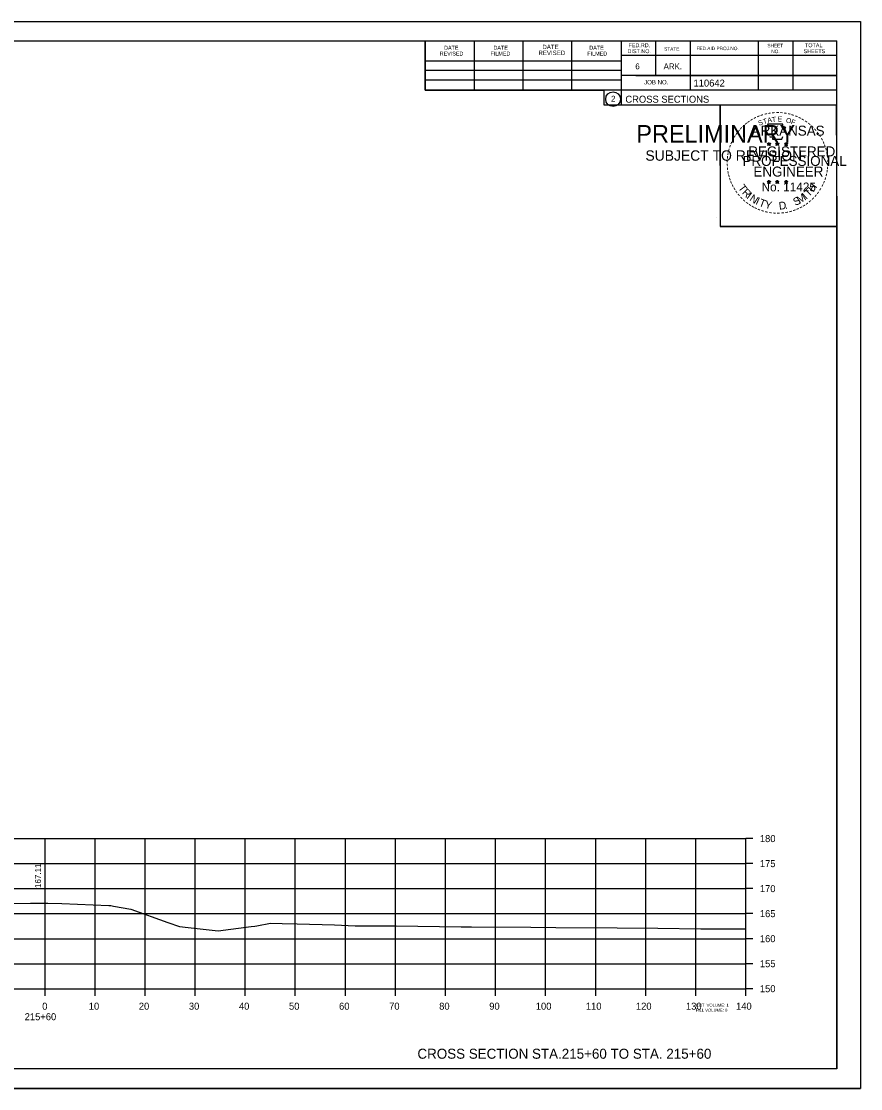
# Model space of a CAD drawing. Extents: x 1368503 to 1373085, y 379840 to 381833.
# Drawn here: x 1368668.3 to 1368836, y 381619.4 to 381832.7 of the extents above; entities that cross this region are included whole.
import ezdxf

# ---------------------------------------------------------------- set-up
doc = ezdxf.new("R2010")
doc.units = 0
for name, color, linetype in [('S_BRIDGE', 7, 'Continuous'), ('S_EDGE_PAVEMENT', 7, 'Continuous'), ('S_LANDSCAPING', 7, 'Continuous'), ('S_MISC_BOUNDARY', 7, 'Continuous'), ('S_MISC_BOUNDARY_ANNOT', 7, 'Continuous'), ('S_PHOTO_CENTERS', 7, 'Continuous'), ('S_PHOTO_NOTES', 7, 'Continuous'), ('S_TRAILS', 7, 'Continuous'), ('S_TRAILS_ANNOT', 7, 'Continuous'), ('S_TREE', 7, 'Continuous')]:
    doc.layers.add(name, color=color, linetype=linetype)

msp = doc.modelspace()

# ---------------------------------------------------------------- linework, layer by layer
at = {"layer": 'S_BRIDGE'}
for p, q in [((1368515.06, 381828.85), (1368831.24, 381828.85)), ((1368748.98, 381818.97), (1368748.98, 381828.85)), ((1368758.84, 381818.97), (1368758.84, 381828.65)), ((1368768.6, 381818.97), (1368768.6, 381828.65)), ((1368778.28, 381818.97), (1368778.28, 381828.65)), ((1368788.14, 381828.85), (1368788.14, 381816.05)), ((1368794.98, 381828.85), (1368794.98, 381821.91)), ((1368801.92, 381828.85), (1368801.92, 381818.97)), ((1368815.5, 381828.85), (1368815.5, 381818.97)), ((1368822.44, 381828.85), (1368822.44, 381818.97)), ((1368831.24, 381623.39), (1368831.24, 381828.85)), ((1368831.24, 381825.91), (1368788.14, 381825.91)), ((1368831.24, 381825.93), (1368831.24, 381825.93)), ((1368748.98, 381824.83), (1368788.14, 381824.83)), ((1368748.98, 381822.97), (1368788.14, 381822.97)), ((1368748.98, 381818.97), (1368748.98, 381821.03)), ((1368748.98, 381821.03), (1368788.14, 381821.03)), ((1368831.24, 381821.91), (1368788.14, 381821.91)), ((1368791.1, 381821.91), (1368831.24, 381821.91)), ((1368831.24, 381818.97), (1368748.98, 381818.97)), ((1368788.14, 381816.05), (1368831.24, 381816.05)), ((1368831.24, 381623.39), (1368515.06, 381623.39))]:
    msp.add_line(p, q, dxfattribs=at)
msp.add_circle((1368786.53, 381817.19), 1.47, dxfattribs=at)
at = {"layer": 'S_EDGE_PAVEMENT'}
for p, q in [((1368813.06, 381639.39), (1368813.06, 381669.39)), ((1368814.46, 381669.39), (1368813.06, 381669.39)), ((1368814.46, 381664.39), (1368813.06, 381664.39)), ((1368814.46, 381659.39), (1368813.06, 381659.39)), ((1368814.46, 381654.39), (1368813.06, 381654.39)), ((1368814.46, 381649.39), (1368813.06, 381649.39)), ((1368814.46, 381644.39), (1368813.06, 381644.39)), ((1368533.06, 381639.39), (1368813.06, 381639.39)), ((1368673.06, 381637.99), (1368673.06, 381639.39)), ((1368683.06, 381637.99), (1368683.06, 381639.39)), ((1368693.06, 381637.99), (1368693.06, 381639.39)), ((1368703.06, 381637.99), (1368703.06, 381639.39)), ((1368713.06, 381637.99), (1368713.06, 381639.39)), ((1368723.06, 381637.99), (1368723.06, 381639.39)), ((1368733.06, 381637.99), (1368733.06, 381639.39)), ((1368743.06, 381637.99), (1368743.06, 381639.39)), ((1368753.06, 381637.99), (1368753.06, 381639.39)), ((1368763.06, 381637.99), (1368763.06, 381639.39)), ((1368773.06, 381637.99), (1368773.06, 381639.39)), ((1368783.06, 381637.99), (1368783.06, 381639.39)), ((1368793.06, 381637.99), (1368793.06, 381639.39)), ((1368803.06, 381637.99), (1368803.06, 381639.39)), ((1368813.06, 381637.99), (1368813.06, 381639.39)), ((1368814.46, 381639.39), (1368813.06, 381639.39))]:
    msp.add_line(p, q, dxfattribs=at)
at = {"layer": 'S_LANDSCAPING'}
for p, q in [((1368817.32, 381808.31), (1368817.67, 381808.2)), ((1368817.32, 381808.31), (1368817.58, 381808.26)), ((1368817.32, 381808.31), (1368817.56, 381808.19)), ((1368817.46, 381807.9), (1368817.67, 381808.2)), ((1368817.67, 381808.56), (1368817.63, 381808.31)), ((1368817.67, 381808.2), (1368817.67, 381808.56)), ((1368817.67, 381808.56), (1368817.72, 381808.31)), ((1368818.02, 381808.31), (1368817.67, 381808.2)), ((1368817.89, 381807.9), (1368817.67, 381808.2)), ((1368818.02, 381808.31), (1368817.73, 381808.26)), ((1368817.89, 381807.9), (1368817.75, 381808.19)), ((1368818.02, 381808.31), (1368817.82, 381808.21)), ((1368818.99, 381808.31), (1368819.34, 381808.2)), ((1368818.99, 381808.31), (1368819.25, 381808.26)), ((1368818.99, 381808.31), (1368819.23, 381808.19)), ((1368819.13, 381807.9), (1368819.34, 381808.2)), ((1368819.34, 381808.56), (1368819.3, 381808.31)), ((1368819.34, 381808.2), (1368819.34, 381808.56)), ((1368819.34, 381808.56), (1368819.39, 381808.31)), ((1368819.69, 381808.31), (1368819.34, 381808.2)), ((1368819.56, 381807.9), (1368819.34, 381808.2)), ((1368819.69, 381808.31), (1368819.4, 381808.26)), ((1368819.56, 381807.9), (1368819.42, 381808.19)), ((1368819.69, 381808.31), (1368819.49, 381808.21)), ((1368820.76, 381808.3), (1368821.11, 381808.19)), ((1368820.76, 381808.3), (1368821.01, 381808.25)), ((1368820.76, 381808.3), (1368820.99, 381808.18)), ((1368820.89, 381807.89), (1368821.11, 381808.19)), ((1368821.11, 381808.55), (1368821.07, 381808.3)), ((1368821.11, 381808.19), (1368821.11, 381808.55)), ((1368821.11, 381808.55), (1368821.16, 381808.3)), ((1368821.45, 381808.3), (1368821.11, 381808.19)), ((1368821.32, 381807.89), (1368821.11, 381808.19)), ((1368821.45, 381808.3), (1368821.17, 381808.25)), ((1368821.32, 381807.89), (1368821.18, 381808.18)), ((1368821.45, 381808.3), (1368821.25, 381808.2)), ((1368817.46, 381807.9), (1368817.58, 381808.15)), ((1368817.46, 381807.9), (1368817.67, 381808.12)), ((1368817.89, 381807.9), (1368817.67, 381808.12)), ((1368819.13, 381807.9), (1368819.25, 381808.15)), ((1368819.13, 381807.9), (1368819.34, 381808.12)), ((1368819.56, 381807.9), (1368819.34, 381808.12)), ((1368820.89, 381807.89), (1368821.02, 381808.13)), ((1368820.89, 381807.89), (1368821.1, 381808.11)), ((1368821.32, 381807.89), (1368821.1, 381808.1)), ((1368817.32, 381800.74), (1368817.67, 381800.63)), ((1368817.32, 381800.74), (1368817.57, 381800.69)), ((1368817.32, 381800.74), (1368817.56, 381800.61)), ((1368817.45, 381800.33), (1368817.67, 381800.63)), ((1368817.45, 381800.33), (1368817.58, 381800.57)), ((1368817.45, 381800.33), (1368817.67, 381800.55)), ((1368817.67, 381800.99), (1368817.63, 381800.74)), ((1368817.67, 381800.63), (1368817.67, 381800.99)), ((1368817.67, 381800.99), (1368817.72, 381800.74)), ((1368818.02, 381800.74), (1368817.67, 381800.63)), ((1368817.88, 381800.33), (1368817.67, 381800.63)), ((1368817.88, 381800.33), (1368817.67, 381800.54)), ((1368818.02, 381800.74), (1368817.73, 381800.69)), ((1368817.88, 381800.33), (1368817.74, 381800.62)), ((1368818.02, 381800.74), (1368817.81, 381800.63)), ((1368818.99, 381800.74), (1368819.34, 381800.63)), ((1368818.99, 381800.74), (1368819.24, 381800.69)), ((1368818.99, 381800.74), (1368819.23, 381800.61)), ((1368819.12, 381800.33), (1368819.34, 381800.63)), ((1368819.12, 381800.33), (1368819.25, 381800.57)), ((1368819.12, 381800.33), (1368819.34, 381800.55)), ((1368819.34, 381800.99), (1368819.3, 381800.74)), ((1368819.34, 381800.63), (1368819.34, 381800.99)), ((1368819.34, 381800.99), (1368819.39, 381800.74)), ((1368819.68, 381800.74), (1368819.34, 381800.63)), ((1368819.55, 381800.33), (1368819.34, 381800.63)), ((1368819.55, 381800.33), (1368819.34, 381800.54)), ((1368819.68, 381800.74), (1368819.4, 381800.69)), ((1368819.55, 381800.33), (1368819.41, 381800.62)), ((1368819.68, 381800.74), (1368819.48, 381800.63)), ((1368820.76, 381800.73), (1368821.1, 381800.62)), ((1368820.76, 381800.73), (1368821.01, 381800.68)), ((1368820.76, 381800.73), (1368820.99, 381800.6)), ((1368820.89, 381800.32), (1368821.1, 381800.62)), ((1368820.89, 381800.32), (1368821.01, 381800.56)), ((1368820.89, 381800.32), (1368821.1, 381800.54)), ((1368821.1, 381800.98), (1368821.06, 381800.73)), ((1368821.1, 381800.62), (1368821.1, 381800.98)), ((1368821.1, 381800.98), (1368821.15, 381800.73)), ((1368821.45, 381800.73), (1368821.1, 381800.62)), ((1368821.32, 381800.32), (1368821.1, 381800.62)), ((1368821.32, 381800.32), (1368821.1, 381800.53)), ((1368821.45, 381800.73), (1368821.17, 381800.68)), ((1368821.32, 381800.32), (1368821.18, 381800.61)), ((1368821.45, 381800.73), (1368821.25, 381800.62))]:
    msp.add_line(p, q, dxfattribs=at)
for points in [[(1368817.36, 381812.19), (1368817.63, 381811.36)], [(1368820.88, 381811.27), (1368821.02, 381811.55), (1368820.33, 381811.53), (1368820.48, 381812.19), (1368817.36, 381812.19)], [(1368817.67, 381808.56), (1368817.89, 381807.9), (1368817.32, 381808.31), (1368818.02, 381808.31), (1368817.46, 381807.9), (1368817.67, 381808.56)], [(1368817.86, 381809.76), (1368817.86, 381809.68), (1368818.42, 381809.66), (1368818.37, 381809.19), (1368820.24, 381809.19), (1368820.44, 381809.72)], [(1368819.34, 381808.56), (1368819.56, 381807.9), (1368818.99, 381808.31), (1368819.69, 381808.31), (1368819.13, 381807.9), (1368819.34, 381808.56)], [(1368821.11, 381808.55), (1368821.32, 381807.89), (1368820.76, 381808.3), (1368821.45, 381808.3), (1368820.89, 381807.89), (1368821.11, 381808.55)], [(1368817.67, 381800.99), (1368817.88, 381800.33), (1368817.32, 381800.74), (1368818.02, 381800.74), (1368817.45, 381800.33), (1368817.67, 381800.99)], [(1368819.34, 381800.99), (1368819.55, 381800.33), (1368818.99, 381800.74), (1368819.68, 381800.74), (1368819.12, 381800.33), (1368819.34, 381800.99)], [(1368821.1, 381800.98), (1368821.32, 381800.32), (1368820.76, 381800.73), (1368821.45, 381800.73), (1368820.89, 381800.32), (1368821.1, 381800.98)]]:
    msp.add_lwpolyline(points, dxfattribs=at)
for centre, radius in [((1368817.67, 381808.2), 0.172), ((1368817.67, 381808.2), 0.145), ((1368817.67, 381808.2), 0.116), ((1368817.67, 381808.2), 0.0991), ((1368817.67, 381808.2), 0.0747), ((1368817.67, 381808.2), 0.0495), ((1368817.67, 381808.2), 0.0296), ((1368819.34, 381808.2), 0.172), ((1368819.34, 381808.2), 0.145), ((1368819.34, 381808.2), 0.116), ((1368819.34, 381808.2), 0.0991), ((1368819.34, 381808.2), 0.0747), ((1368819.34, 381808.2), 0.0495), ((1368819.34, 381808.2), 0.0296), ((1368821.11, 381808.19), 0.172), ((1368821.11, 381808.19), 0.145), ((1368821.11, 381808.19), 0.116), ((1368821.11, 381808.19), 0.0991), ((1368821.11, 381808.19), 0.0747), ((1368821.11, 381808.19), 0.0495), ((1368821.11, 381808.19), 0.0296), ((1368817.67, 381800.62), 0.172), ((1368817.67, 381800.62), 0.145), ((1368817.67, 381800.62), 0.116), ((1368817.67, 381800.62), 0.0991), ((1368817.67, 381800.62), 0.0747), ((1368817.67, 381800.62), 0.0495), ((1368817.67, 381800.62), 0.0296), ((1368819.34, 381800.62), 0.172), ((1368819.34, 381800.62), 0.145), ((1368819.34, 381800.62), 0.116), ((1368819.34, 381800.62), 0.0991), ((1368819.34, 381800.62), 0.0747), ((1368819.34, 381800.62), 0.0495), ((1368819.34, 381800.62), 0.0296), ((1368821.1, 381800.61), 0.172), ((1368821.1, 381800.61), 0.145), ((1368821.1, 381800.61), 0.116), ((1368821.1, 381800.61), 0.0991), ((1368821.1, 381800.61), 0.0747), ((1368821.1, 381800.61), 0.0495), ((1368821.1, 381800.61), 0.0296)]:
    msp.add_circle(centre, radius, dxfattribs=at)
at = {"layer": 'S_MISC_BOUNDARY'}
msp.add_lwpolyline([(1368662.4, 381656.45), (1368670.18, 381656.48), (1368673.64, 381656.51), (1368676.4, 381656.39), (1368682.67, 381656.13), (1368685.81, 381656.04), (1368686.2, 381656.03), (1368686.75, 381655.92), (1368690.19, 381655.27), (1368697.57, 381652.64), (1368699.91, 381651.8), (1368701.66, 381651.61), (1368707.67, 381650.98), (1368714.22, 381651.8), (1368714.99, 381651.89), (1368715.37, 381651.96), (1368718.11, 381652.46), (1368720.43, 381652.42), (1368723.45, 381652.37), (1368730.88, 381652.13), (1368735.03, 381651.98), (1368741.77, 381651.98), (1368742.45, 381651.98), (1368743.24, 381651.97), (1368756.19, 381651.77), (1368758.25, 381651.77), (1368770.13, 381651.66), (1368775.1, 381651.62), (1368787.38, 381651.57), (1368795.48, 381651.49), (1368804.05, 381651.38), (1368813.06, 381651.34)], dxfattribs=at)
at = {"layer": 'S_PHOTO_CENTERS'}
for p, q in [((1368533.06, 381669.39), (1368813.06, 381669.39)), ((1368673.06, 381639.39), (1368673.06, 381669.39)), ((1368683.06, 381639.39), (1368683.06, 381669.39)), ((1368693.06, 381639.39), (1368693.06, 381669.39)), ((1368703.06, 381639.39), (1368703.06, 381669.39)), ((1368713.06, 381639.39), (1368713.06, 381669.39)), ((1368723.06, 381639.39), (1368723.06, 381669.39)), ((1368733.06, 381639.39), (1368733.06, 381669.39)), ((1368743.06, 381639.39), (1368743.06, 381669.39)), ((1368753.06, 381639.39), (1368753.06, 381669.39)), ((1368763.06, 381639.39), (1368763.06, 381669.39)), ((1368773.06, 381639.39), (1368773.06, 381669.39)), ((1368783.06, 381639.39), (1368783.06, 381669.39)), ((1368793.06, 381639.39), (1368793.06, 381669.39)), ((1368803.06, 381639.39), (1368803.06, 381669.39)), ((1368813.06, 381639.39), (1368813.06, 381669.39)), ((1368533.06, 381664.39), (1368813.06, 381664.39)), ((1368533.06, 381659.39), (1368813.06, 381659.39)), ((1368533.06, 381654.39), (1368813.06, 381654.39)), ((1368533.06, 381649.39), (1368813.06, 381649.39)), ((1368533.06, 381644.39), (1368813.06, 381644.39)), ((1368533.06, 381639.39), (1368813.06, 381639.39))]:
    msp.add_line(p, q, dxfattribs=at)
at = {"layer": 'S_PHOTO_NOTES'}
for p, q in [((1368502.66, 381832.75), (1368835.99, 381832.75)), ((1368807.27, 381793.6), (1368807.27, 381793.6)), ((1368502.66, 381619.42), (1368835.99, 381619.42))]:
    msp.add_line(p, q, dxfattribs=at)
for points in [[(1368502.65, 381832.75), (1368835.99, 381832.75), (1368835.99, 381619.41), (1368502.65, 381619.41)], [(1368748.98, 381828.85), (1368748.98, 381818.97), (1368784.71, 381818.97), (1368784.71, 381816.05), (1368807.91, 381816.05), (1368807.91, 381791.72), (1368831.24, 381791.72), (1368831.24, 381623.39), (1368515.06, 381623.39), (1368515.06, 381828.85)], [(1368807.91, 381816.05), (1368831.12, 381816.05), (1368831.24, 381791.72), (1368808.03, 381791.72)]]:
    msp.add_lwpolyline(points, close=True, dxfattribs=at)

# ---------------------------------------------------------------- texts
at = {"layer": 'S_BRIDGE'}
for s, height, p in [('DATE', 0.782, (1368752.78, 381827.09)), ('DATE', 0.782, (1368762.64, 381827.09)), ('DATE', 0.879, (1368772.42, 381827.19)), ('DATE', 0.782, (1368781.8, 381827.09)), ('FED.RD.', 0.782, (1368789.62, 381827.57)), ('STATE', 0.684, (1368796.74, 381826.89)), ('FED.AID PROJ.NO.', 0.684, (1368803.2, 381826.99)), ('SHEET', 0.684, (1368817.36, 381827.57)), ('TOTAL', 0.782, (1368824.88, 381827.57)), ('REVISED', 0.782, (1368751.9, 381825.91)), ('FILMED', 0.782, (1368762.06, 381825.91)), ('REVISED', 0.879, (1368771.64, 381826.01)), ('FILMED', 0.782, (1368781.4, 381825.91)), ('DIST.NO.', 0.782, (1368789.42, 381826.39)), ('NO.', 0.684, (1368818.14, 381826.39)), ('SHEETS', 0.782, (1368824.6, 381826.39)), ('6', 1.17, (1368790.98, 381823.17)), ('ARK.', 1.172, (1368796.64, 381823.17)), ('JOB NO.', 0.879, (1368792.74, 381820.15)), ('110642', 1.4, (1368802.61, 381819.71)), ('2', 1.17, (1368786.14, 381816.7)), ('CROSS SECTIONS', 1.4, (1368789, 381816.48))]:
    msp.add_text(s, height=height, rotation=360, dxfattribs=at).set_placement(p)
at = {"layer": 'S_LANDSCAPING'}
for s, height, rotation, p in [('-', 1.6, 5.8968, (1368818.27, 381813.83)), ('-', 1.6, 0.1862, (1368819.04, 381813.9)), ('-', 1.6, 357.743, (1368819.76, 381813.89)), ('-', 1.6, 38.9507, (1368813.19, 381811.59)), ('-', 1.6, 36.2317, (1368813.67, 381811.96)), ('-', 1.6, 34.0636, (1368814.25, 381812.36)), ('-', 1.6, 28.7918, (1368814.85, 381812.73)), ('-', 1.6, 24.3072, (1368815.48, 381813.05)), ('S', 1, 21.594, (1368815.72, 381811.87)), ('-', 1.6, 19.1761, (1368816.11, 381813.31)), ('T', 1, 16.4036, (1368816.63, 381812.2)), ('-', 1.6, 13.6301, (1368816.86, 381813.56)), ('A', 1, 11.2132, (1368817.46, 381812.45)), ('-', 1.6, 10.2193, (1368817.54, 381813.72)), ('T', 1, 6.0228, (1368818.31, 381812.61)), ('E', 1, 0.8323, (1368819.41, 381812.72)), ('-', 1.6, 352.1617, (1368820.51, 381813.83)), ('O', 1, 350.4515, (1368821.02, 381812.51)), ('-', 1.6, 347.2049, (1368821.23, 381813.72)), ('F', 1, 340.0707, (1368821.97, 381812.29)), ('-', 1.6, 342.3362, (1368821.86, 381813.56)), ('-', 1.6, 337.8551, (1368822.6, 381813.34)), ('-', 1.6, 334.1211, (1368823.23, 381813.07)), ('-', 1.6, 329.6409, (1368823.81, 381812.78)), ('-', 1.6, 325.8627, (1368824.45, 381812.42)), ('-', 1.6, 320.5297, (1368825.06, 381812)), ('-', 1.6, 54.2325, (1368811.5, 381809.64)), ('-', 1.6, 50.6142, (1368811.91, 381810.2)), ('-', 1.6, 48.423, (1368812.31, 381810.69)), ('-', 1.6, 42.9622, (1368812.76, 381811.17)), ('ARKANSAS', 2, 360, (1368814.22, 381809.9)), ('-', 1.6, 315.5786, (1368825.66, 381811.51)), ('-', 1.6, 309.8797, (1368826.23, 381810.96)), ('-', 1.6, 306.6522, (1368826.75, 381810.36)), ('-', 1.6, 67.7743, (1368810.6, 381807.89)), ('-', 1.6, 62.8713, (1368810.86, 381808.5)), ('-', 1.6, 58.0706, (1368811.17, 381809.11)), ('DWB', 0.01, 360, (1368817.66, 381808.19)), ('DWB', 0.01, 360, (1368819.33, 381808.19)), ('DWB', 0.01, 360, (1368821.09, 381808.18)), ('-', 1.4, 303.6753, (1368827.24, 381809.79)), ('-', 1.6, 299.6684, (1368827.56, 381809.18)), ('-', 1.6, 294.6628, (1368827.88, 381808.57)), ('-', 1.6, 81.2013, (1368810.05, 381805.83)), ('-', 1.6, 75.461, (1368810.18, 381806.54)), ('-', 1.6, 72.3945, (1368810.38, 381807.26)), ('REGISTERED', 2, 360, (1368813.54, 381805.75)), ('-', 1.6, 290.5728, (1368828.14, 381807.99)), ('-', 1.6, 285.1233, (1368828.37, 381807.41)), ('-', 1.6, 280.5493, (1368828.57, 381806.67)), ('-', 1.6, 94.1959, (1368809.99, 381803.71)), ('-', 1.6, 89.0622, (1368809.95, 381804.44)), ('-', 1.6, 85.1863, (1368809.98, 381805.14)), ('PROFESSIONAL', 2, 360, (1368812.39, 381803.85)), ('-', 1.6, 276.5962, (1368828.74, 381805.9)), ('-', 1.6, 274.3301, (1368828.8, 381805.18)), ('-', 1.6, 269.9407, (1368828.83, 381804.55)), ('-', 1.6, 98.9479, (1368810.06, 381803.04)), ('-', 1.6, 101.7149, (1368810.19, 381802.31)), ('-', 1.6, 105.4578, (1368810.36, 381801.72)), ('ENGINEER', 2, 360, (1368814.58, 381801.72)), ('-', 1.6, 255.7626, (1368828.63, 381802.55)), ('-', 1.6, 260.9953, (1368828.74, 381803.23)), ('-', 1.6, 263.5172, (1368828.81, 381803.88)), ('-', 1.6, 109.0874, (1368810.57, 381801.09)), ('-', 1.6, 114.0643, (1368810.82, 381800.49)), ('-', 1.6, 115.7289, (1368811.13, 381799.87)), ('T', 1.54, 306.0406, (1368811.43, 381799.46)), ('No. 11425', 1.757, 360, (1368816.21, 381798.77)), ('DWB', 0.01, 360, (1368817.66, 381800.62)), ('DWB', 0.01, 360, (1368819.33, 381800.62)), ('DWB', 0.01, 360, (1368821.09, 381800.61)), ('H', 1.54, 54.6088, (1368826.55, 381798.5)), ('-', 1.6, 244.6197, (1368827.96, 381800.53)), ('-', 1.6, 247.8887, (1368828.23, 381801.16)), ('-', 1.6, 252.8681, (1368828.45, 381801.83)), ('-', 1.6, 120.4471, (1368811.49, 381799.29)), ('-', 1.6, 125.8934, (1368811.89, 381798.72)), ('-', 1.6, 130.7181, (1368812.35, 381798.17)), ('-', 1.6, 134.2238, (1368812.87, 381797.63)), ('R', 1.54, 314.005, (1368812.19, 381798.42)), ('I', 1.54, 321.9694, (1368813.09, 381797.48)), ('N', 1.54, 326.5002, (1368813.66, 381797.01)), ('I', 1.54, 335.3603, (1368814.87, 381796.23)), ('S', 1.54, 26.9312, (1368822.97, 381795.83)), ('M', 1.54, 32.6563, (1368823.81, 381796.23)), ('I', 1.54, 42.1136, (1368825.1, 381797.08)), ('T', 1.54, 46.6444, (1368825.66, 381797.56)), ('-', 1.6, 225.7653, (1368826.26, 381797.99)), ('-', 1.6, 231.2538, (1368826.74, 381798.56)), ('-', 1.6, 233.8452, (1368827.17, 381799.12)), ('-', 1.6, 239.0712, (1368827.57, 381799.78)), ('-', 1.6, 138.9338, (1368813.39, 381797.16)), ('-', 1.6, 144.6463, (1368813.95, 381796.76)), ('-', 1.6, 148.0898, (1368814.51, 381796.39)), ('-', 1.6, 151.5704, (1368815.09, 381796.06)), ('-', 1.6, 154.6002, (1368815.61, 381795.81)), ('T', 1.54, 339.8912, (1368815.53, 381795.9)), ('Y', 1.54, 347.8556, (1368816.74, 381795.45)), ('D', 1.54, 6.3969, (1368819.73, 381795.09)), ('.', 1.54, 13.7642, (1368820.92, 381795.22)), ('-', 1.6, 204.2516, (1368823.47, 381795.96)), ('-', 1.6, 207.3568, (1368824.1, 381796.28)), ('-', 1.6, 212.2491, (1368824.65, 381796.63)), ('-', 1.6, 215.7363, (1368825.19, 381797.01)), ('-', 1.6, 221.0851, (1368825.74, 381797.49)), ('-', 1.6, 158.5612, (1368816.24, 381795.56)), ('-', 1.6, 162.7983, (1368816.92, 381795.35)), ('-', 1.6, 167.5555, (1368817.64, 381795.18)), ('-', 1.6, 173.1155, (1368818.41, 381795.07)), ('-', 1.6, 176.5183, (1368819.16, 381795.02)), ('-', 1.6, 181.5918, (1368819.9, 381795.04)), ('-', 1.6, 185.8167, (1368820.71, 381795.12)), ('-', 1.6, 191.2858, (1368821.45, 381795.25)), ('-', 1.6, 195.4743, (1368822.18, 381795.45)), ('-', 1.6, 200.7184, (1368822.85, 381795.69))]:
    msp.add_text(s, height=height, rotation=rotation, dxfattribs=at).set_placement(p)
at = {"layer": 'S_MISC_BOUNDARY_ANNOT'}
for s, height, p in [('PRELIMINARY', 3.5, (1368791.19, 381808.52)), ('DWB', 0.01, (1368791.94, 381810.37)), ('SUBJECT TO REVISION', 2.0751, (1368793, 381804.89))]:
    msp.add_text(s, height=height, rotation=360, dxfattribs=at).set_placement(p)
at = {"layer": 'S_TRAILS'}
for s, height, p in [('180', 1.4, (1368815.86, 381668.69)), ('175', 1.4, (1368815.86, 381663.69)), ('170', 1.4, (1368815.86, 381658.69)), ('165', 1.4, (1368815.86, 381653.69)), ('160', 1.4, (1368815.86, 381648.69)), ('155', 1.4, (1368815.86, 381643.69)), ('150', 1.4, (1368815.86, 381638.69)), ('0', 1.4, (1368672.5, 381635.19)), ('10', 1.4, (1368681.8, 381635.19)), ('20', 1.4, (1368691.8, 381635.19)), ('30', 1.4, (1368701.8, 381635.19)), ('40', 1.4, (1368711.8, 381635.19)), ('50', 1.4, (1368721.8, 381635.19)), ('60', 1.4, (1368731.8, 381635.19)), ('70', 1.4, (1368741.8, 381635.19)), ('80', 1.4, (1368751.8, 381635.19)), ('90', 1.4, (1368761.8, 381635.19)), ('100', 1.4, (1368771.1, 381635.19)), ('110', 1.4, (1368781.1, 381635.19)), ('120', 1.4, (1368791.1, 381635.19)), ('130', 1.4, (1368801.1, 381635.19)), ('CUT  VOLUME: 1', 0.6, (1368803.06, 381635.79)), ('FILL VOLUME: 0', 0.6, (1368803.06, 381634.79)), ('140', 1.4, (1368811.1, 381635.19)), ('215+60', 1.4, (1368669, 381633.09))]:
    msp.add_text(s, height=height, dxfattribs=at).set_placement(p)
at = {"layer": 'S_TRAILS_ANNOT'}
msp.add_text('167.11', height=1.2, rotation=90, dxfattribs=at).set_placement((1368672.26, 381659.51))
at = {"layer": 'S_TREE'}
msp.add_text('CROSS SECTION STA.215+60 TO STA. 215+60', height=2, dxfattribs=at).set_placement((1368747.46, 381625.39))

doc.saveas('drawing.dxf')
